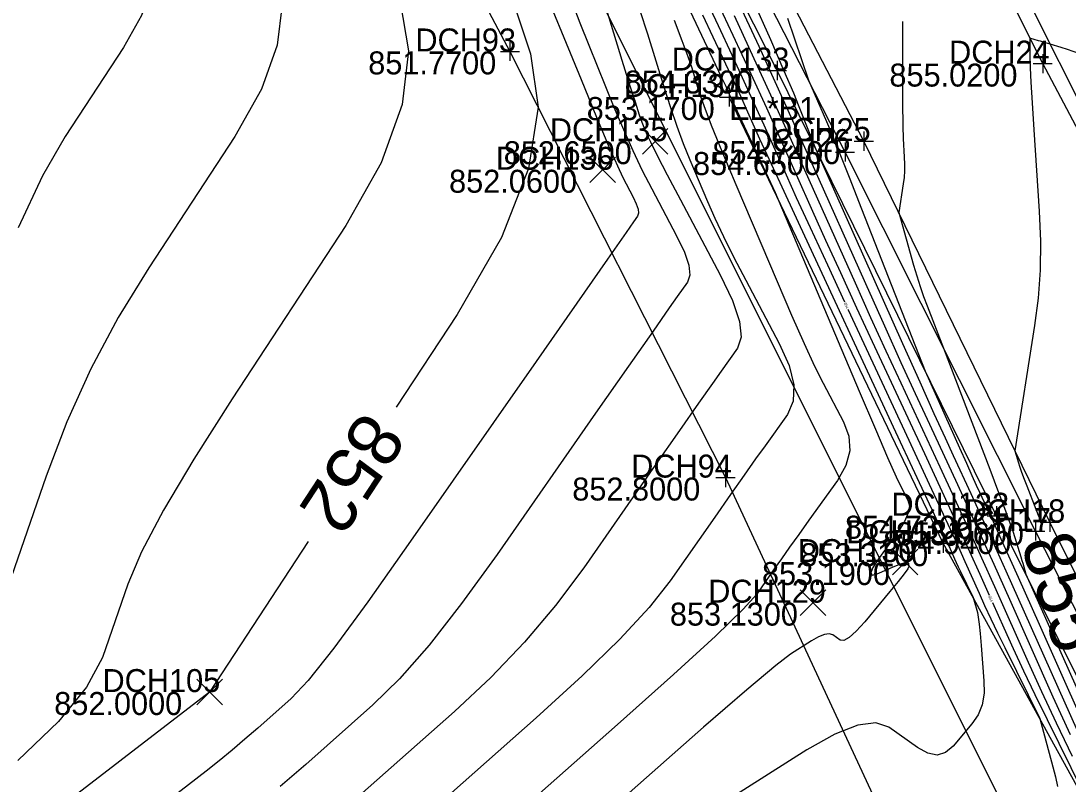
# Model space of a CAD drawing. Extents: x 1654928 to 1810050, y 486881 to 626330.
# Drawn here: x 1801428 to 1801482.8, y 489684 to 489723.9 of the extents above; entities that cross this region are included whole.
import ezdxf

# ---------------------------------------------------------------- set-up
doc = ezdxf.new("R2010")
doc.units = 0
for name, color, linetype in [('DT_X_Contour_Major', 7, 'Continuous'), ('DT_X_Contour_Minor', 7, 'Continuous'), ('PV_X_EOP', 7, 'Continuous'), ('PV_X_Shoulder', 7, 'Continuous'), ('RW_X_Esmt_SH', 7, 'Continuous'), ('SV_X_Break_Lines', 7, 'Continuous'), ('SV_X_Center_of_Pavt', 7, 'Continuous'), ('SV_X_CL_Survey_20', 7, 'Continuous'), ('SV_X_Occupation_Line', 7, 'Continuous'), ('SV_X_Random_Point', 7, 'Continuous'), ('SV_X_Shot_Marker', 7, 'Continuous'), ('SV_X_Text_Comment', 7, 'Continuous'), ('SV_X_Text_Elevation', 7, 'Continuous'), ('SV_X_Text_Name', 7, 'Continuous')]:
    doc.layers.add(name, color=color, linetype=linetype)

msp = doc.modelspace()

# ---------------------------------------------------------------- linework, layer by layer
at = {"layer": 'DT_X_Contour_Major'}
for points in [[(1801452.377, 489729.074), (1801454.653, 489722.191), (1801455.053, 489719.403), (1801454.547, 489716.204), (1801453.135, 489712.592), (1801450.817, 489708.569), (1801447.638, 489703.718)], [(1801462.157, 489723.948), (1801462.57, 489722.887), (1801462.878, 489722.055), (1801463.079, 489721.452), (1801463.476, 489720.152), (1801463.707, 489719.487), (1801464.103, 489718.468), (1801464.664, 489717.095), (1801465.39, 489715.367), (1801467.544, 489710.288), (1801468.3, 489708.527), (1801468.955, 489707.054), (1801469.507, 489705.868), (1801469.957, 489704.97), (1801471.02, 489702.959), (1801471.299, 489702.202), (1801471.339, 489701.438), (1801471.138, 489700.667), (1801470.699, 489699.891), (1801469.206, 489697.811), (1801468.674, 489697.067), (1801468.195, 489696.395), (1801467.77, 489695.794), (1801467.399, 489695.266), (1801466.482, 489693.951), (1801465.77, 489693.155), (1801464.32, 489691.755), (1801462.134, 489689.75), (1801459.21, 489687.139), (1801450.432, 489679.372)], [(1801465.297, 489724.19), (1801466.525, 489721.533), (1801467.6, 489719.181), (1801468.523, 489717.133), (1801470.782, 489712.079), (1801471.619, 489710.214), (1801472.435, 489708.412), (1801473.232, 489706.672), (1801474.009, 489704.994), (1801476.053, 489700.602), (1801476.807, 489698.975), (1801477.534, 489697.39), (1801478.235, 489695.846), (1801478.91, 489694.343), (1801480.676, 489690.389), (1801481.372, 489688.856), (1801482.136, 489687.22), (1801482.968, 489685.483)], [(1801483.32, 489722.206), (1801482.726, 489722.41), (1801482.387, 489722.521), (1801481.824, 489722.693), (1801481.459, 489722.804), (1801481.32, 489722.845), (1801481.21, 489722.876), (1801480.764, 489723.002), (1801480.761, 489721.874), (1801480.773, 489721.464), (1801480.812, 489720.717), (1801480.876, 489719.632), (1801480.966, 489718.211), (1801481.242, 489713.97), (1801481.305, 489712.404), (1801481.287, 489710.884), (1801481.188, 489709.411), (1801481.008, 489707.985), (1801479.98, 489701.44), (1801480.159, 489700.807), (1801480.215, 489700.631), (1801480.306, 489700.374), (1801480.432, 489700.037), (1801480.593, 489699.618), (1801481.069, 489698.393), (1801481.223, 489697.99)], [(1801443.034, 489696.692), (1801437.883, 489688.83), (1801419.343, 489674.574), (1801415.636, 489671.737), (1801412.458, 489669.335), (1801409.812, 489667.368), (1801407.696, 489665.836), (1801402.76, 489662.331), (1801400.873, 489661.154), (1801398.913, 489660.252), (1801396.88, 489659.625), (1801394.775, 489659.273), (1801389.065, 489658.701), (1801386.962, 489658.363), (1801384.937, 489657.778), (1801382.989, 489656.946), (1801381.119, 489655.867), (1801376.236, 489652.66), (1801374.448, 489651.569), (1801372.743, 489650.703), (1801371.123, 489650.059), (1801369.588, 489649.64), (1801362.619, 489648.206)]]:
    msp.add_lwpolyline(points, dxfattribs=at)
at = {"layer": 'DT_X_Contour_Minor'}
for points in [[(1801437.253, 489752.849), (1801434.768, 489742.279), (1801434.005, 489738.654), (1801433.578, 489735.707), (1801433.487, 489733.437), (1801433.733, 489731.846), (1801434.837, 489728.507), (1801435.056, 489727.193), (1801434.887, 489725.757), (1801434.329, 489724.199), (1801433.382, 489722.519), (1801430.339, 489717.874), (1801429.153, 489715.811), (1801427.878, 489713.103)], [(1801453.485, 489751.681), (1801456.824, 489744.195), (1801457.529, 489742.611), (1801458.214, 489741.069), (1801458.879, 489739.567), (1801459.523, 489738.106), (1801462.482, 489731.383), (1801465.827, 489724.228), (1801466.586, 489722.593), (1801467.428, 489720.753), (1801468.354, 489718.708), (1801469.363, 489716.458), (1801472.166, 489710.186), (1801473.155, 489707.979), (1801474.021, 489706.061), (1801474.763, 489704.431), (1801475.381, 489703.091), (1801476.865, 489699.902), (1801477.459, 489698.617), (1801478.127, 489697.152), (1801478.869, 489695.509), (1801479.686, 489693.686), (1801481.963, 489688.586), (1801482.861, 489686.608)], [(1801442.003, 489750.285), (1801439.995, 489741.742), (1801439.412, 489738.708), (1801439.171, 489736.013), (1801439.27, 489733.656), (1801439.711, 489731.638), (1801441.341, 489726.708), (1801441.665, 489724.769), (1801441.415, 489722.649), (1801440.591, 489720.349), (1801439.194, 489717.869), (1801434.701, 489711.012), (1801433.102, 489708.403), (1801431.675, 489705.717), (1801430.418, 489702.955), (1801429.333, 489700.115), (1801426.667, 489692.442)], [(1801453.416, 489747.769), (1801454.106, 489746.266), (1801454.515, 489745.318), (1801455.228, 489743.528), (1801455.559, 489742.735), (1801456.017, 489741.698), (1801456.602, 489740.416), (1801457.315, 489738.891), (1801459.384, 489734.497), (1801460.157, 489732.854), (1801460.925, 489731.219), (1801461.688, 489729.593), (1801462.445, 489727.975), (1801464.457, 489723.673), (1801465.172, 489722.138), (1801465.808, 489720.761), (1801466.365, 489719.543), (1801466.843, 489718.482), (1801468.013, 489715.863), (1801468.546, 489714.686), (1801469.265, 489713.116), (1801470.171, 489711.154), (1801471.065, 489709.23)], [(1801446.182, 489746.822), (1801446.068, 489745.188), (1801445.785, 489743.603), (1801444.806, 489739.441), (1801444.586, 489737.77), (1801444.66, 489735.877), (1801445.028, 489733.764), (1801445.689, 489731.429), (1801447.845, 489724.909), (1801448.273, 489722.345), (1801447.943, 489719.542), (1801446.854, 489716.5), (1801445.005, 489713.219), (1801439.064, 489704.151), (1801437.052, 489700.996), (1801435.472, 489698.331), (1801434.324, 489696.157), (1801433.608, 489694.473), (1801432.275, 489690.636), (1801431.45, 489689.079), (1801429.975, 489687.286), (1801427.851, 489685.257)], [(1801454.915, 489726.651), (1801457.295, 489720.842), (1801458.101, 489718.888), (1801458.734, 489717.383), (1801459.195, 489716.328), (1801459.483, 489715.722), (1801460.02, 489714.706), (1801460.186, 489714.358), (1801460.281, 489714.077), (1801460.304, 489713.861), (1801460.256, 489713.712), (1801460.034, 489713.402), (1801459.654, 489712.86), (1801458.679, 489711.465), (1801454.947, 489706.116), (1801448.386, 489696.711), (1801446.151, 489693.552), (1801444.366, 489691.129), (1801443.032, 489689.442), (1801442.148, 489688.492), (1801440.393, 489686.938), (1801439.73, 489686.361), (1801439.059, 489685.796), (1801438.38, 489685.242), (1801437.693, 489684.699), (1801435.849, 489683.267)], [(1801461.82, 489726.943), (1801464.627, 489720.981), (1801464.857, 489720.493), (1801464.997, 489720.193), (1801465.047, 489720.086), (1801465.13, 489719.905), (1801465.164, 489719.831), (1801465.245, 489719.648), (1801465.312, 489719.502), (1801465.451, 489719.202), (1801467.437, 489714.934), (1801471.837, 489704.558), (1801472.68, 489702.579), (1801473.322, 489701.089), (1801473.765, 489700.088), (1801474.006, 489699.576), (1801474.384, 489698.862), (1801474.459, 489698.56), (1801474.401, 489698.19), (1801474.211, 489697.75), (1801473.888, 489697.242), (1801472.85, 489695.795), (1801472.553, 489695.339), (1801472.441, 489695.056), (1801472.513, 489694.946), (1801472.771, 489695.009), (1801473.704, 489695.408), (1801474.01, 489695.53), (1801474.231, 489695.599), (1801474.365, 489695.613), (1801474.414, 489695.574), (1801474.428, 489695.397), (1801474.37, 489695.265), (1801474.187, 489695.002), (1801473.879, 489694.608), (1801473.446, 489694.083), (1801472.122, 489692.509), (1801471.67, 489692.006), (1801471.305, 489691.676), (1801471.028, 489691.52), (1801470.839, 489691.538), (1801470.451, 489691.816), (1801470.272, 489691.875), (1801470.028, 489691.843), (1801469.717, 489691.721), (1801469.34, 489691.507), (1801468.248, 489690.817), (1801467.47, 489690.219), (1801465.955, 489688.943), (1801463.702, 489686.989), (1801460.713, 489684.357), (1801451.758, 489676.433)], [(1801458.315, 489725.543), (1801459.437, 489721.866), (1801459.818, 489720.63), (1801460.118, 489719.677), (1801460.338, 489719.009), (1801460.477, 489718.625), (1801460.742, 489717.98), (1801460.925, 489717.584), (1801461.279, 489716.882), (1801461.802, 489715.872), (1801462.494, 489714.556), (1801464.566, 489710.637), (1801465.206, 489709.295), (1801465.571, 489708.208), (1801465.662, 489707.377), (1801465.478, 489706.801), (1801464.62, 489705.607), (1801464.164, 489704.963), (1801463.437, 489703.93), (1801462.44, 489702.506), (1801461.173, 489700.691), (1801457.434, 489695.331), (1801455.96, 489693.354), (1801454.343, 489691.442), (1801452.583, 489689.596), (1801450.679, 489687.816), (1801445.412, 489683.155)], [(1801464.187, 489725.412), (1801465.234, 489723.164), (1801466.166, 489721.147), (1801466.983, 489719.362), (1801467.683, 489717.807), (1801469.398, 489713.971), (1801470.082, 489712.45), (1801470.85, 489710.764), (1801471.702, 489708.913), (1801472.637, 489706.897), (1801475.241, 489701.302), (1801476.154, 489699.334), (1801476.941, 489697.628), (1801477.601, 489696.183), (1801478.134, 489695), (1801478.625, 489693.9)], [(1801456.811, 489724.917), (1801457.227, 489723.813), (1801457.696, 489722.638), (1801459.018, 489719.411), (1801459.513, 489718.236), (1801460.007, 489717.132), (1801460.498, 489716.1), (1801460.988, 489715.139), (1801462.293, 489712.672), (1801462.696, 489711.827), (1801462.926, 489711.142), (1801462.983, 489710.619), (1801462.867, 489710.257), (1801462.327, 489709.505), (1801461.909, 489708.912), (1801461.058, 489707.697), (1801459.775, 489705.861), (1801458.06, 489703.403), (1801452.91, 489696.021), (1801451.055, 489693.453), (1801449.355, 489691.285), (1801447.807, 489689.519), (1801446.414, 489688.154), (1801442.903, 489685.047), (1801441.577, 489683.893)], [(1801466.276, 489725.021), (1801467.193, 489722.934), (1801467.9, 489721.309), (1801468.399, 489720.145), (1801468.688, 489719.443), (1801469.55, 489717.245), (1801474.107, 489707.047), (1801475.005, 489705.042), (1801475.745, 489703.397), (1801476.328, 489702.112), (1801476.753, 489701.188), (1801477.677, 489699.202), (1801478.111, 489698.258), (1801478.72, 489696.914), (1801479.504, 489695.171), (1801480.462, 489693.029), (1801483.251, 489686.783)], [(1801460.376, 489724.455), (1801460.775, 489723.241), (1801461.639, 489720.411), (1801461.966, 489719.38), (1801462.298, 489718.411), (1801462.636, 489717.503), (1801462.98, 489716.656), (1801463.903, 489714.479), (1801464.288, 489713.609), (1801464.75, 489712.634), (1801465.29, 489711.552), (1801465.908, 489710.365), (1801467.657, 489707.056), (1801468.176, 489705.893), (1801468.421, 489704.887), (1801468.392, 489704.038), (1801468.088, 489703.346), (1801466.913, 489701.709), (1801466.419, 489701.015), (1801465.816, 489700.162), (1801465.105, 489699.15), (1801464.286, 489697.978), (1801461.958, 489694.641), (1801460.865, 489693.254), (1801459.332, 489691.598), (1801457.358, 489689.673), (1801454.945, 489687.478), (1801447.922, 489681.264)], [(1801463.651, 489724.234), (1801464.727, 489721.933), (1801465.109, 489721.112), (1801465.45, 489720.376), (1801465.748, 489719.724), (1801466.003, 489719.156), (1801466.629, 489717.756), (1801467.009, 489716.921), (1801467.68, 489715.468), (1801468.641, 489713.395), (1801473.617, 489702.702), (1801474.849, 489700.052), (1801475.755, 489698.104), (1801476.332, 489696.858), (1801476.583, 489696.313), (1801476.813, 489695.798), (1801476.904, 489695.598), (1801477.003, 489695.384), (1801477.112, 489695.158), (1801477.798, 489693.768), (1801478.012, 489692.983), (1801478.059, 489692.749), (1801478.108, 489692.385), (1801478.159, 489691.891), (1801478.213, 489691.266), (1801478.358, 489689.425), (1801478.36, 489688.766), (1801478.256, 489688.17), (1801478.046, 489687.637), (1801477.73, 489687.167), (1801476.746, 489685.996), (1801476.353, 489685.663), (1801475.912, 489685.539), (1801475.422, 489685.627), (1801474.885, 489685.924), (1801473.388, 489686.998), (1801472.699, 489687.226), (1801471.756, 489687.103), (1801470.558, 489686.63), (1801469.106, 489685.807), (1801464.893, 489683.145)], [(1801468.086, 489724.055), (1801469.178, 489720.812), (1801470.131, 489718.649), (1801470.399, 489718.016), (1801470.794, 489717.045), (1801471.316, 489715.736), (1801471.964, 489714.088), (1801475.288, 489705.61), (1801477.083, 489701.593), (1801477.437, 489700.803), (1801477.729, 489700.155), (1801477.958, 489699.649), (1801478.126, 489699.284), (1801478.49, 489698.502), (1801478.764, 489697.899), (1801479.313, 489696.676), (1801480.138, 489694.834), (1801481.238, 489692.372), (1801484.538, 489684.98)], [(1801474.094, 489723.878), (1801474.094, 489723.815), (1801474.091, 489721.442), (1801474.096, 489719.643), (1801474.109, 489718.417), (1801474.129, 489717.763), (1801474.193, 489716.785), (1801474.207, 489716.423), (1801474.203, 489716.072), (1801474.18, 489715.732), (1801474.139, 489715.403), (1801473.901, 489713.893), (1801474.679, 489711.151), (1801474.848, 489710.578), (1801475.022, 489710.032), (1801475.199, 489709.515), (1801475.382, 489709.026), (1801476.243, 489706.809), (1801478.659, 489700.488), (1801479.123, 489699.267), (1801479.482, 489698.31), (1801479.734, 489697.618), (1801479.88, 489697.191), (1801480.284, 489695.903), (1801480.342, 489695.715), (1801480.384, 489695.57), (1801480.552, 489694.99), (1801486.245, 489682.239)], [(1801471.242, 489708.849), (1801471.264, 489708.801), (1801474.429, 489702.002), (1801475.502, 489699.693), (1801476.348, 489697.866), (1801476.967, 489696.52), (1801477.358, 489695.657), (1801478.1, 489693.995), (1801478.393, 489693.35), (1801478.714, 489692.663), (1801479.064, 489691.933), (1801479.442, 489691.16), (1801481.274, 489687.453), (1801481.963, 489684.924), (1801482.097, 489684.394), (1801482.203, 489683.885)], [(1801478.796, 489693.517), (1801479.388, 489692.192), (1801479.882, 489691.103), (1801480.425, 489689.942), (1801481.016, 489688.708), (1801481.655, 489687.402), (1801484.75, 489681.139)]]:
    msp.add_lwpolyline(points, dxfattribs=at)
at = {"layer": 'PV_X_EOP'}
msp.add_lwpolyline([(1801513.785, 489634.043), (1801503.26, 489654.965), (1801492.692, 489675.84), (1801481.803, 489697.704), (1801472.078, 489717.629), (1801460.782, 489739.414), (1801448.005, 489764.97), (1801436.553, 489786.89), (1801425.237, 489809.697), (1801414.345, 489830.894), (1801402.21, 489854.742), (1801391.781, 489876.056), (1801380.008, 489899.32), (1801369.395, 489920.807), (1801356.62, 489946.308), (1801346.845, 489965.404), (1801335.257, 489988.444)], dxfattribs=at)
at = {"layer": 'PV_X_Shoulder'}
msp.add_lwpolyline([(1801513.053, 489633.484), (1801502.425, 489654.401), (1801492.155, 489675.438), (1801481.048, 489697.245), (1801471.095, 489717.056), (1801459.974, 489738.844), (1801446.996, 489764.517), (1801435.938, 489786.184), (1801424.33, 489809.156), (1801413.386, 489830.353), (1801401.606, 489854.259), (1801390.811, 489875.349), (1801379.301, 489898.985), (1801368.607, 489920.204), (1801355.561, 489945.921), (1801346.174, 489964.922), (1801334.144, 489988.199)], dxfattribs=at)
at = {"layer": 'RW_X_Esmt_SH'}
msp.add_line((1801533.563, 489574.54), (1801308.538, 490024.454), dxfattribs=at)
at = {"layer": 'SV_X_Break_Lines'}
for points in [[(1801514.716, 489627.856), (1801503.68, 489648.978), (1801493.699, 489668.787), (1801479.018, 489698.047), (1801467.542, 489721.318), (1801456.644, 489742.996), (1801445.175, 489766.173)], [(1801512.299, 489626.717), (1801501.419, 489648.021), (1801492.05, 489667.879), (1801476.233, 489696.609), (1801465.038, 489719.932)]]:
    msp.add_lwpolyline(points, dxfattribs=at)
at = {"layer": 'SV_X_Center_of_Pavt'}
msp.add_lwpolyline([(1801523.585, 489638.313), (1801512.853, 489659.481), (1801502.374, 489680.412), (1801490.819, 489703.952), (1801481.428, 489721.68), (1801470.803, 489742.834), (1801457.335, 489769.613), (1801446.389, 489792.464), (1801435.307, 489813.792), (1801423.54, 489836.522), (1801412.234, 489859.298), (1801401.202, 489881.345), (1801390.005, 489903.67), (1801378.784, 489926.715), (1801366.669, 489950.371), (1801356.567, 489970.63), (1801345.517, 489992.708)], dxfattribs=at)
at = {"layer": 'SV_X_CL_Survey_20'}
msp.add_line((1802886.975, 486913.246), (1801128.538, 490429.055), dxfattribs=at)
msp.add_line((1802886.975, 486913.246), (1801128.538, 490429.055), dxfattribs=at)
at = {"layer": 'SV_X_Occupation_Line'}
msp.add_lwpolyline([(1801317.131, 489768.671), (1801358.983, 489768.588), (1801397.909, 489769.246), (1801416.492, 489765.323), (1801429.827, 489757.814), (1801441.541, 489745.071), (1801453.578, 489722.317), (1801464.849, 489700.041), (1801476.834, 489674.228), (1801497.657, 489627.098)], dxfattribs=at)
at = {"layer": 'SV_X_Random_Point'}
for p, q in [((1801460.506, 489716.954), (1801461.839, 489718.289)), ((1801460.506, 489718.289), (1801461.839, 489716.954)), ((1801457.762, 489715.463), (1801459.096, 489716.798)), ((1801457.762, 489716.798), (1801459.096, 489715.463)), ((1801473.57, 489694.957), (1801474.903, 489696.292)), ((1801473.57, 489696.292), (1801474.903, 489694.957)), ((1801468.756, 489692.835), (1801470.089, 489694.17)), ((1801468.756, 489694.17), (1801470.089, 489692.835)), ((1801437.216, 489688.162), (1801438.55, 489689.497)), ((1801437.216, 489689.497), (1801438.55, 489688.162))]:
    msp.add_line(p, q, dxfattribs=at)
at = {"layer": 'SV_X_Shot_Marker'}
for p, q in [((1801453.578, 489722.817), (1801453.578, 489721.817)), ((1801453.078, 489722.317), (1801454.078, 489722.317)), ((1801453.578, 489722.317), (1801453.578, 489722.317)), ((1801481.428, 489722.18), (1801481.428, 489721.18)), ((1801467.542, 489721.818), (1801467.542, 489720.818)), ((1801480.928, 489721.68), (1801481.928, 489721.68)), ((1801481.428, 489721.68), (1801481.428, 489721.68)), ((1801467.042, 489721.318), (1801468.042, 489721.318)), ((1801467.542, 489721.318), (1801467.542, 489721.318)), ((1801465.038, 489720.432), (1801465.038, 489719.432)), ((1801464.538, 489719.932), (1801465.538, 489719.932)), ((1801465.038, 489719.932), (1801465.038, 489719.932)), ((1801472.078, 489718.129), (1801472.078, 489717.129)), ((1801471.095, 489717.556), (1801471.095, 489716.556)), ((1801471.578, 489717.629), (1801472.578, 489717.629)), ((1801472.078, 489717.629), (1801472.078, 489717.629)), ((1801470.595, 489717.056), (1801471.595, 489717.056)), ((1801471.095, 489717.056), (1801471.095, 489717.056)), ((1801464.849, 489700.541), (1801464.849, 489699.541)), ((1801464.349, 489700.041), (1801465.349, 489700.041)), ((1801464.849, 489700.041), (1801464.849, 489700.041)), ((1801479.018, 489698.547), (1801479.018, 489697.547)), ((1801478.518, 489698.047), (1801479.518, 489698.047)), ((1801479.018, 489698.047), (1801479.018, 489698.047)), ((1801481.803, 489698.204), (1801481.803, 489697.204)), ((1801481.048, 489697.745), (1801481.048, 489696.745)), ((1801481.303, 489697.704), (1801482.303, 489697.704)), ((1801481.803, 489697.704), (1801481.803, 489697.704)), ((1801476.233, 489697.109), (1801476.233, 489696.109)), ((1801480.548, 489697.245), (1801481.548, 489697.245)), ((1801481.048, 489697.245), (1801481.048, 489697.245)), ((1801475.733, 489696.609), (1801476.733, 489696.609)), ((1801476.233, 489696.609), (1801476.233, 489696.609))]:
    msp.add_line(p, q, dxfattribs=at)

# ---------------------------------------------------------------- texts
at = {"layer": 'DT_X_Contour_Major'}
for s, rotation, p in [('852', 236.7657, (1801445.905, 489703.627)), ('855', 288.1105, (1801480.253, 489696.609))]:
    msp.add_text(s, height=2.8, rotation=rotation, dxfattribs=at).set_placement(p)
at = {"layer": 'DT_X_Contour_Minor'}
for rotation, p in [(294.9134, (1801471.023, 489709.154)), (294.0614, (1801478.582, 489693.825))]:
    msp.add_text('854', height=0.14, rotation=rotation, dxfattribs=at).set_placement(p)
at = {"layer": 'SV_X_Text_Comment'}
msp.add_text('EL*B1', height=1.2, dxfattribs=at).set_placement((1801465.038, 489718.732))
at = {"layer": 'SV_X_Text_Elevation'}
for s, p in [('851.7700', (1801446.171, 489721.117)), ('855.0200', (1801473.416, 489720.48)), ('854.3300', (1801459.577, 489720.118)), ('853.1700', (1801457.593, 489718.732)), ('852.6500', (1801453.255, 489716.422)), ('854.7400', (1801464.16, 489716.429)), ('854.6500', (1801463.149, 489715.856)), ('852.0600', (1801450.398, 489714.931)), ('852.8000', (1801456.837, 489698.841)), ('854.7300', (1801471.091, 489696.847)), ('855.0600', (1801473.753, 489696.504)), ('854.9400', (1801473.092, 489696.045)), ('853.3100', (1801468.751, 489695.409)), ('853.1900', (1801466.754, 489694.425)), ('853.1300', (1801461.94, 489692.302)), ('852.0000', (1801429.757, 489687.63))]:
    msp.add_text(s, height=1.2, dxfattribs=at).set_placement(p)
at = {"layer": 'SV_X_Text_Name'}
for s, p in [('DCH93', (1801448.637, 489722.317)), ('DCH24', (1801476.534, 489721.68)), ('DCH133', (1801462.034, 489721.318)), ('DCH134', (1801459.539, 489719.932)), ('DCH135', (1801455.665, 489717.622)), ('DCH25', (1801467.174, 489717.629)), ('DCH26', (1801466.116, 489717.056)), ('DCH136', (1801452.846, 489716.131)), ('DCH94', (1801459.917, 489700.041)), ('DCH132', (1801473.519, 489698.047)), ('DCH18', (1801477.344, 489697.704)), ('DCH17', (1801476.598, 489697.245)), ('DCH131', (1801471.16, 489696.609)), ('DCH130', (1801468.625, 489695.625)), ('DCH129', (1801463.943, 489693.502)), ('DCH105', (1801432.281, 489688.83))]:
    msp.add_text(s, height=1.2, dxfattribs=at).set_placement(p)

doc.saveas('drawing.dxf')
